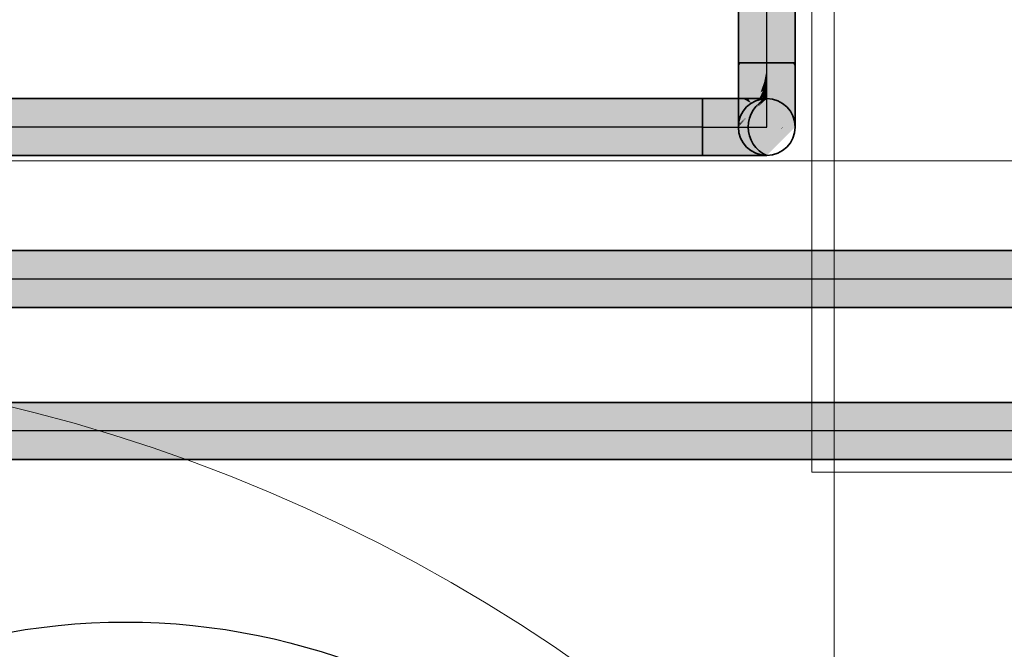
# Model space of a CAD drawing. Extents: x -459 to 541, y -543 to 550.
# Tile 392 of 577: x 36 to 47, y 368 to 375. Entities that reach past the tile are written whole.
import ezdxf
from ezdxf.lldxf.tags import DXFTag

# ---------------------------------------------------------------- set-up
doc = ezdxf.new("R2010")
doc.units = 0
doc.layers.get('0').update_dxf_attribs({"lineweight": 35})
for name, color, linetype, lineweight in [('5_UG-BESTAND', 7, 'Continuous', 25), ('5_UG-NEU', 7, 'Continuous', 25), ('5_UG-TEXT-MASS', 7, 'Continuous', 25), ('5_UG-TÜRSTEMPEL', 7, 'Continuous', 25)]:
    doc.layers.add(name, color=color, linetype=linetype, lineweight=lineweight)
for name, color, linetype, lineweight, true_color in [('Rohrleitung', 1, 'Continuous', 35, 0xff0000), ('Rohrleitung-Shading', 1, 'Continuous', 35, 0xff0000), ('SERVICESPACE', 2, 'PHANTOM', 18, 0xffff00)]:
    doc.layers.add(name, color=color, linetype=linetype, lineweight=lineweight, true_color=true_color)
tags = doc.linetypes.add('PHANTOM', pattern=[2.5, 1.25, -0.25, 0.25, -0.25, 0.25, -0.25]).pattern_tags.tags
tags[14:15] = [DXFTag(74, 4), DXFTag(75, 0), DXFTag(340, '0'), DXFTag(46, 1.0), DXFTag(50, 0.0), DXFTag(44, 0.0), DXFTag(45, 0.0)]
tags[12:13] = [DXFTag(74, 4), DXFTag(75, 0), DXFTag(340, '0'), DXFTag(46, 1.0), DXFTag(50, 0.0), DXFTag(44, 0.0), DXFTag(45, 0.0)]
tags[10:11] = [DXFTag(74, 4), DXFTag(75, 0), DXFTag(340, '0'), DXFTag(46, 1.0), DXFTag(50, 0.0), DXFTag(44, 0.0), DXFTag(45, 0.0)]
tags[8:9] = [DXFTag(74, 4), DXFTag(75, 0), DXFTag(340, '0'), DXFTag(46, 1.0), DXFTag(50, 0.0), DXFTag(44, 0.0), DXFTag(45, 0.0)]
tags[6:7] = [DXFTag(74, 4), DXFTag(75, 0), DXFTag(340, '0'), DXFTag(46, 1.0), DXFTag(50, 0.0), DXFTag(44, 0.0), DXFTag(45, 0.0)]
tags[4:5] = [DXFTag(74, 4), DXFTag(75, 0), DXFTag(340, '0'), DXFTag(46, 1.0), DXFTag(50, 0.0), DXFTag(44, 0.0), DXFTag(45, 0.0)]
tags = doc.linetypes.add('STRICHPUNKT2', pattern=[12.7, 6.35, -3.175, 0, -3.175]).pattern_tags.tags
tags[10:11] = [DXFTag(74, 4), DXFTag(75, 0), DXFTag(340, '0'), DXFTag(46, 0.0), DXFTag(50, 0.0), DXFTag(44, 0.0), DXFTag(45, 0.0)]
tags[8:9] = [DXFTag(74, 4), DXFTag(75, 0), DXFTag(340, '0'), DXFTag(46, 0.0), DXFTag(50, 0.0), DXFTag(44, 0.0), DXFTag(45, 0.0)]
tags[6:7] = [DXFTag(74, 4), DXFTag(75, 0), DXFTag(340, '0'), DXFTag(46, 0.0), DXFTag(50, 0.0), DXFTag(44, 0.0), DXFTag(45, 0.0)]
tags[4:5] = [DXFTag(74, 4), DXFTag(75, 0), DXFTag(340, '0'), DXFTag(46, 0.0), DXFTag(50, 0.0), DXFTag(44, 0.0), DXFTag(45, 0.0)]
tags = doc.linetypes.add('STRICHPUNKT2_S5', pattern=[0.01, 0.008, -0.001, 0, -0.001]).pattern_tags.tags
tags[10:11] = [DXFTag(74, 4), DXFTag(75, 0), DXFTag(340, '0'), DXFTag(46, 1.0), DXFTag(50, 0.0), DXFTag(44, 0.0), DXFTag(45, 0.0)]
tags[8:9] = [DXFTag(74, 4), DXFTag(75, 0), DXFTag(340, '0'), DXFTag(46, 1.0), DXFTag(50, 0.0), DXFTag(44, 0.0), DXFTag(45, 0.0)]
tags[6:7] = [DXFTag(74, 4), DXFTag(75, 0), DXFTag(340, '0'), DXFTag(46, 1.0), DXFTag(50, 0.0), DXFTag(44, 0.0), DXFTag(45, 0.0)]
tags[4:5] = [DXFTag(74, 4), DXFTag(75, 0), DXFTag(340, '0'), DXFTag(46, 1.0), DXFTag(50, 0.0), DXFTag(44, 0.0), DXFTag(45, 0.0)]

# ---------------------------------------------------------------- blocks, each defined once
blk = doc.blocks.new('Shading-A07ALAMZ1N', base_point=(44.437, 379.741))
at = {"layer": 'Rohrleitung-Shading', "color": 12, "true_color": 0xd90000}
for points in [[(44.537, 383.847), (44.537, 384.754), (44.2, 383.891), (44.2, 384.754)], [(44.874, 383.891), (44.874, 384.754), (44.537, 383.847), (44.537, 384.754)], [(44.2, 381.891), (44.537, 381.847), (44.2, 383.891), (44.537, 383.847)], [(44.537, 381.847), (44.874, 381.891), (44.537, 383.847), (44.874, 383.891)], [(44.437, 379.741), (44.537, 381.847), (44.2, 379.71), (44.2, 381.891)], [(44.537, 379.754), (44.537, 381.847), (44.437, 379.741)], [(44.874, 379.193), (44.874, 381.891), (44.648, 379.287), (44.537, 381.847)], [(44.648, 379.287), (44.537, 381.847), (44.537, 379.333)], [(44.2, 379.193), (44.415, 379.283), (44.2, 379.71), (44.437, 379.741)], [(44.415, 379.283), (44.537, 379.333), (44.437, 379.741), (44.537, 379.754)], [(44.384, 378.614), (44.415, 379.283), (44.2, 378.473), (44.2, 379.193)], [(44.384, 378.614), (44.537, 378.732), (44.415, 379.283), (44.537, 379.333)], [(44.537, 378.732), (44.677, 378.624), (44.537, 379.333), (44.648, 379.287)], [(44.874, 378.473), (44.874, 379.193), (44.677, 378.624), (44.648, 379.287)], [(44.537, 377.721), (44.537, 378.732), (44.329, 377.45), (44.384, 378.614)], [(44.537, 377.721), (44.727, 377.473), (44.537, 378.732), (44.677, 378.624)], [(44.2, 378.473), (44.2, 377.282), (44.384, 378.614), (44.329, 377.45)], [(44.677, 378.624), (44.727, 377.473), (44.874, 378.473), (44.874, 377.282)], [(44.329, 377.45), (44.537, 375.472), (44.537, 377.721)], [(44.537, 375.472), (44.846, 374.723), (44.537, 377.721), (44.727, 377.473)], [(44.2, 377.282), (44.2, 374.723), (44.329, 377.45)], [(44.329, 377.45), (44.2, 374.723), (44.537, 375.472), (44.227, 374.723)], [(44.727, 377.473), (44.846, 374.723), (44.874, 377.282), (44.874, 374.723)], [(44.227, 374.723), (44.537, 374.723), (44.537, 375.472)], [(44.537, 374.723), (44.846, 374.723), (44.537, 375.472)]]:
    blk.add_solid(points, dxfattribs=at)
blk = doc.blocks.new('Shading-A07ALAN31N', base_point=(44.2, 374.723))
at = {"layer": 'Rohrleitung-Shading', "color": 12, "true_color": 0xd90000}
for points in [[(44.2, 374.723), (44.2, 374.674), (44.227, 374.723)], [(44.537, 374.723), (44.2, 374.674), (44.529, 374.612), (44.2, 374.527)], [(44.2, 374.674), (44.537, 374.723), (44.227, 374.723)], [(44.537, 374.723), (44.529, 374.612), (44.537, 374.614)], [(44.549, 374.722), (44.537, 374.723), (44.874, 374.527), (44.537, 374.614)], [(44.545, 374.723), (44.537, 374.723), (44.549, 374.722)], [(44.846, 374.723), (44.545, 374.723), (44.874, 374.674), (44.549, 374.722)], [(44.874, 374.674), (44.549, 374.722), (44.874, 374.564)], [(44.549, 374.722), (44.874, 374.527), (44.874, 374.564)], [(44.874, 374.674), (44.874, 374.723), (44.846, 374.723)]]:
    blk.add_solid(points, dxfattribs=at)
at = {"layer": 'Rohrleitung-Shading', "color": 12, "true_color": 0xd30000}
for points in [[(44.2, 374.527), (44.2, 374.343), (44.529, 374.612), (44.506, 374.497)], [(44.529, 374.612), (44.506, 374.497), (44.537, 374.614), (44.522, 374.504)], [(44.522, 374.504), (44.537, 374.512), (44.537, 374.614)], [(44.537, 374.512), (44.874, 374.343), (44.537, 374.614), (44.874, 374.527)]]:
    blk.add_solid(points, dxfattribs=at)
at = {"layer": 'Rohrleitung-Shading', "color": 12, "true_color": 0xc70000}
for points in [[(44.2, 374.343), (44.2, 374.186), (44.506, 374.497), (44.464, 374.373)], [(44.506, 374.497), (44.464, 374.373), (44.522, 374.504), (44.49, 374.391)], [(44.522, 374.504), (44.49, 374.391), (44.537, 374.512), (44.522, 374.414)], [(44.522, 374.414), (44.537, 374.424), (44.537, 374.512)], [(44.537, 374.424), (44.874, 374.186), (44.537, 374.512), (44.874, 374.343)]]:
    blk.add_solid(points, dxfattribs=at)
at = {"layer": 'Rohrleitung-Shading', "color": 12, "true_color": 0xb60000}
for points in [[(44.2, 374.186), (44.2, 374.065), (44.464, 374.373), (44.396, 374.235)], [(44.464, 374.373), (44.396, 374.235), (44.49, 374.391), (44.435, 374.27)], [(44.49, 374.391), (44.435, 374.27), (44.522, 374.414), (44.49, 374.316)], [(44.522, 374.414), (44.49, 374.316), (44.537, 374.424), (44.522, 374.344)], [(44.522, 374.344), (44.537, 374.357), (44.537, 374.424)], [(44.537, 374.357), (44.874, 374.065), (44.537, 374.424), (44.874, 374.186)]]:
    blk.add_solid(points, dxfattribs=at)
at = {"layer": 'Rohrleitung-Shading', "color": 14, "true_color": 0xa20000}
for points in [[(44.522, 374.344), (44.49, 374.27), (44.537, 374.357), (44.522, 374.3)], [(44.522, 374.3), (44.537, 374.315), (44.537, 374.357)], [(44.537, 374.315), (44.874, 373.989), (44.537, 374.357), (44.874, 374.065)], [(44.2, 374.065), (44.2, 373.989), (44.396, 374.235), (44.287, 374.074)], [(44.396, 374.235), (44.287, 374.074), (44.435, 374.27), (44.349, 374.134)], [(44.435, 374.27), (44.349, 374.134), (44.49, 374.316), (44.435, 374.217)], [(44.49, 374.316), (44.435, 374.217), (44.522, 374.344), (44.49, 374.27)]]:
    blk.add_solid(points, dxfattribs=at)
at = {"layer": 'Rohrleitung-Shading', "color": 16, "true_color": 0x8b0000}
for points in [[(44.349, 374.113), (44.435, 374.199), (44.413, 374.19), (44.482, 374.26)], [(44.435, 374.217), (44.413, 374.19), (44.49, 374.27), (44.482, 374.26)], [(44.482, 374.26), (44.435, 374.199), (44.52, 374.298), (44.49, 374.254)], [(44.49, 374.27), (44.482, 374.26), (44.522, 374.3), (44.52, 374.298)], [(44.52, 374.298), (44.49, 374.254), (44.537, 374.315), (44.522, 374.286)], [(44.52, 374.298), (44.537, 374.315), (44.522, 374.3)], [(44.522, 374.286), (44.537, 374.3), (44.537, 374.315)], [(44.537, 374.3), (44.874, 373.963), (44.537, 374.315), (44.874, 373.989)], [(44.287, 374.074), (44.2, 373.975), (44.349, 374.134), (44.292, 374.068)], [(44.413, 374.19), (44.292, 374.068), (44.349, 374.113), (44.212, 373.976)], [(44.349, 374.134), (44.292, 374.068), (44.435, 374.217), (44.413, 374.19)], [(44.2, 373.989), (44.2, 373.975), (44.287, 374.074)], [(44.292, 374.068), (44.2, 373.975), (44.212, 373.976), (44.2, 373.963)]]:
    blk.add_solid(points, dxfattribs=at)
blk = doc.blocks.new('Shading-A07ALANJ1N', base_point=(44.511, 374.3))
at = {"layer": 'Rohrleitung-Shading', "color": 12, "true_color": 0xd90000}
for points in [[(43.777, 374.3), (43.777, 373.963), (43.973, 374.3), (44.06, 373.963)], [(43.777, 373.963), (43.777, 373.626), (44.06, 373.963), (43.973, 373.626)]]:
    blk.add_solid(points, dxfattribs=at)
at = {"layer": 'Rohrleitung-Shading', "color": 12, "true_color": 0xd30000}
for points in [[(43.973, 374.3), (44.06, 373.963), (44.157, 374.3), (44.325, 373.963)], [(44.06, 373.963), (43.973, 373.626), (44.325, 373.963), (44.157, 373.626)]]:
    blk.add_solid(points, dxfattribs=at)
at = {"layer": 'Rohrleitung-Shading', "color": 12, "true_color": 0xc70000}
for points in [[(44.253, 374.3), (44.157, 374.3), (44.552, 373.963), (44.325, 373.963)], [(44.314, 374.3), (44.253, 374.3), (44.353, 374.245)], [(44.253, 374.3), (44.552, 373.963), (44.353, 374.245)], [(44.325, 373.963), (44.157, 373.626), (44.552, 373.963), (44.314, 373.626)]]:
    blk.add_solid(points, dxfattribs=at)
at = {"layer": 'Rohrleitung-Shading', "color": 12, "true_color": 0xb60000}
for points in [[(44.435, 374.3), (44.314, 374.3), (44.715, 373.977), (44.353, 374.245)], [(44.353, 374.245), (44.552, 373.963), (44.715, 373.977), (44.727, 373.963)], [(44.727, 373.963), (44.552, 373.963), (44.346, 373.626), (44.314, 373.626)], [(44.727, 373.963), (44.346, 373.626), (44.706, 373.94)], [(44.346, 373.626), (44.435, 373.626), (44.706, 373.94)]]:
    blk.add_solid(points, dxfattribs=at)
at = {"layer": 'Rohrleitung-Shading', "color": 14, "true_color": 0xa20000}
for points in [[(44.511, 374.3), (44.435, 374.3), (44.73, 373.963), (44.715, 373.977)], [(44.511, 374.3), (44.73, 373.963), (44.836, 373.963)], [(44.836, 373.963), (44.435, 373.626), (44.511, 373.626)], [(44.836, 373.963), (44.73, 373.963), (44.435, 373.626), (44.706, 373.94)], [(44.73, 373.963), (44.727, 373.963), (44.706, 373.94)], [(44.715, 373.977), (44.727, 373.963), (44.73, 373.963)]]:
    blk.add_solid(points, dxfattribs=at)
at = {"layer": 'Rohrleitung-Shading', "color": 16, "true_color": 0x8b0000}
for points in [[(44.511, 374.3), (44.836, 373.963), (44.537, 374.3), (44.874, 373.963)], [(44.836, 373.963), (44.511, 373.626), (44.874, 373.963), (44.537, 373.626)]]:
    blk.add_solid(points, dxfattribs=at)
blk = doc.blocks.new('Shading-A07ALANR1N', base_point=(13.715, 373.963))
at = {"layer": 'Rohrleitung-Shading', "color": 12, "true_color": 0xd90000}
for points in [[(13.715, 373.963), (43.777, 373.963), (12.404, 374.3), (43.777, 374.3)], [(13.446, 373.626), (43.777, 373.626), (13.715, 373.963), (43.777, 373.963)]]:
    blk.add_solid(points, dxfattribs=at)
blk = doc.blocks.new('Shading-A07ALANT1N', base_point=(62.769, 372.5))
at = {"layer": 'Rohrleitung-Shading', "color": 12, "true_color": 0xd90000}
for points in [[(62.769, 372.5), (15.186, 372.5), (62.801, 372.451)], [(62.801, 372.451), (15.186, 372.5), (62.991, 372.163), (16.498, 372.163)], [(16.498, 372.163), (16.228, 371.826), (63.102, 372.088), (63.102, 371.826)], [(16.498, 372.163), (63.102, 372.088), (62.991, 372.163)]]:
    blk.add_solid(points, dxfattribs=at)
blk = doc.blocks.new('Shading-A07ALANV1N', base_point=(17.969, 370.7))
at = {"layer": 'Rohrleitung-Shading', "color": 12, "true_color": 0xd90000}
for points in [[(17.969, 370.7), (19.166, 370.393), (64.199, 370.363), (19.378, 370.363)], [(17.969, 370.7), (64.199, 370.363), (64.199, 370.7)], [(19.247, 370.322), (19.011, 370.026), (64.199, 370.363), (64.199, 370.026)], [(19.247, 370.322), (64.199, 370.363), (19.378, 370.363)]]:
    blk.add_solid(points, dxfattribs=at)
blk = doc.blocks.new('Referenz-A07ALAR41N', base_point=(-170.808, 0))
at = {"layer": '5_UG-BESTAND', "color": 0, "linetype": 'STRICHPUNKT2_S5', "lineweight": 13, "ltscale": 0.13}
blk.add_line((45.338, 323.748), (45.338, 386.977), dxfattribs=at)
at = {"layer": '5_UG-NEU', "color": 0, "lineweight": 13}
blk.add_ellipse((30.83, 351.183), major_axis=(20.034, 0.096), ratio=1, start_param=0, end_param=1.564261, dxfattribs=at)
at = {"layer": '5_UG-TEXT-MASS', "color": 0, "lineweight": 13}
blk.add_line((30.664, 373.564), (92.447, 373.564), dxfattribs=at)
at = {"layer": '5_UG-TÜRSTEMPEL', "color": 0, "lineweight": -2}
blk.add_circle((36.934, 360.299), 7.8, dxfattribs=at)
blk = doc.blocks.new('Stahlrohr nach DIN 2448-A07ALBRY1N', base_point=(44.2, 374.723))
at = {"color": 0, "linetype": 'ByBlock', "lineweight": -2, "ltscale": 0.35}
for p, q in [((44.2, 384.754), (44.2, 374.723)), ((44.397, 384.754), (44.2, 384.754)), ((44.676, 384.754), (44.397, 384.754)), ((44.874, 384.754), (44.676, 384.754)), ((44.874, 374.723), (44.874, 384.754)), ((44.397, 374.723), (44.2, 374.723)), ((44.676, 374.723), (44.397, 374.723)), ((44.874, 374.723), (44.676, 374.723))]:
    blk.add_line(p, q, dxfattribs=at)
at = {"color": 0, "linetype": 'STRICHPUNKT2', "lineweight": 25, "ltscale": 0.25}
blk.add_line((44.537, 374.723), (44.537, 384.754), dxfattribs=at)
blk = doc.blocks.new('Stahlrohr nach DIN 2448-A07ALBS01N', base_point=(-85.055, 373.626))
at = {"color": 0, "linetype": 'ByBlock', "lineweight": -2, "ltscale": 0.35}
for p, q in [((43.777, 374.3), (-85.055, 374.3)), ((43.777, 374.3), (43.777, 374.103)), ((43.777, 374.103), (43.777, 373.824)), ((43.777, 373.824), (43.777, 373.626)), ((-85.055, 373.626), (43.777, 373.626))]:
    blk.add_line(p, q, dxfattribs=at)
at = {"color": 0, "linetype": 'STRICHPUNKT2', "lineweight": 25, "ltscale": 0.25}
blk.add_line((43.777, 373.963), (-85.055, 373.963), dxfattribs=at)
blk = doc.blocks.new('Stahlrohr nach DIN 2448-A07ALBS41N', base_point=(-83.255, 371.826))
at = {"color": 0, "linetype": 'ByBlock', "lineweight": -2, "ltscale": 0.35}
for p, q in [((63.102, 372.5), (-83.255, 372.5)), ((-83.255, 371.826), (63.102, 371.826))]:
    blk.add_line(p, q, dxfattribs=at)
at = {"color": 0, "linetype": 'STRICHPUNKT2', "lineweight": 25, "ltscale": 0.25}
blk.add_line((-83.255, 372.163), (63.102, 372.163), dxfattribs=at)
blk = doc.blocks.new('Stahlrohr nach DIN 2448-A07ALBS81N', base_point=(-81.455, 370.026))
at = {"color": 0, "linetype": 'ByBlock', "lineweight": -2, "ltscale": 0.35}
for p, q in [((64.199, 370.7), (-81.455, 370.7)), ((-81.455, 370.026), (64.199, 370.026))]:
    blk.add_line(p, q, dxfattribs=at)
at = {"color": 0, "linetype": 'STRICHPUNKT2', "lineweight": 25, "ltscale": 0.25}
blk.add_line((64.199, 370.363), (-81.455, 370.363), dxfattribs=at)
blk = doc.blocks.new('Rohrbogen-A07ALBVU1N', base_point=(43.777, 373.626))
at = {"color": 0, "linetype": 'ByBlock', "lineweight": -2, "ltscale": 0.35}
for p, q in [((43.777, 374.3), (43.777, 373.626)), ((43.777, 374.3), (43.973, 374.3)), ((43.973, 374.3), (44.157, 374.3)), ((44.157, 374.3), (44.314, 374.3)), ((44.314, 374.3), (44.435, 374.3)), ((44.435, 374.3), (44.511, 374.3)), ((44.511, 374.3), (44.537, 374.3)), ((43.777, 373.626), (43.973, 373.626)), ((43.973, 373.626), (44.157, 373.626)), ((44.157, 373.626), (44.314, 373.626)), ((44.314, 373.626), (44.435, 373.626)), ((44.435, 373.626), (44.511, 373.626)), ((44.511, 373.626), (44.537, 373.626))]:
    blk.add_line(p, q, dxfattribs=at)
at = {"color": 0, "linetype": 'STRICHPUNKT2', "lineweight": 25, "ltscale": 0.25}
blk.add_line((43.777, 373.963), (44.537, 373.963), dxfattribs=at)
at = {"color": 0, "linetype": 'ByBlock', "lineweight": -2, "ltscale": 0.35}
blk.add_circle((44.537, 373.963), 0.337, dxfattribs=at)
at = {"color": 0, "lineweight": -2}
blk.add_ellipse((44.686, 373.963), major_axis=(-0.15, 0.337), ratio=1, start_param=0, end_param=2.305501, dxfattribs=at)
blk = doc.blocks.new('Rohrbogen-A07ALBVW1N', base_point=(44.2, 373.626))
at = {"color": 0, "linetype": 'ByBlock', "lineweight": -2, "ltscale": 0.35}
for p, q in [((44.2, 374.723), (44.874, 374.723)), ((44.2, 374.527), (44.2, 374.723)), ((44.874, 374.527), (44.874, 374.723)), ((44.2, 374.343), (44.2, 374.527)), ((44.874, 374.343), (44.874, 374.527)), ((44.2, 374.186), (44.2, 374.343)), ((44.874, 374.186), (44.874, 374.343)), ((44.2, 374.065), (44.2, 374.186)), ((44.874, 374.065), (44.874, 374.186)), ((44.2, 373.989), (44.2, 374.065)), ((44.874, 373.989), (44.874, 374.065)), ((44.2, 373.963), (44.2, 373.989)), ((44.874, 373.963), (44.874, 373.989))]:
    blk.add_line(p, q, dxfattribs=at)
at = {"color": 0, "linetype": 'STRICHPUNKT2', "lineweight": 25, "ltscale": 0.25}
blk.add_line((44.537, 373.963), (44.537, 374.723), dxfattribs=at)
at = {"color": 0, "linetype": 'ByBlock', "lineweight": -2, "ltscale": 0.35}
blk.add_circle((44.537, 373.963), 0.337, dxfattribs=at)
blk = doc.blocks.new('Stahlrohr nach DIN 2448-A07ALBVY1N', base_point=(44.2, 373.626))
at = {"color": 0, "linetype": 'STRICHPUNKT2', "lineweight": 25, "ltscale": 0.25}
blk.add_line((44.537, 373.963), (44.537, 373.963), dxfattribs=at)
at = {"color": 0, "linetype": 'ByBlock', "lineweight": -2, "ltscale": 0.35}
blk.add_circle((44.537, 373.963), 0.337, dxfattribs=at)
at = {"color": 0, "lineweight": -2}
blk.add_ellipse((44.686, 373.963), major_axis=(-0.15, 0.337), ratio=1, start_param=0, end_param=2.305501, dxfattribs=at)

msp = doc.modelspace()

# ---------------------------------------------------------------- linework, layer by layer
at = {"layer": 'SERVICESPACE', "ltscale": 0.18}
for p, q in [((45.071, 369.874), (45.071, 387.019)), ((45.071, 387.019), (45.071, 369.874)), ((45.071, 369.874), (63.077, 369.874)), ((45.071, 369.874), (45.071, 369.874))]:
    msp.add_line(p, q, dxfattribs=at)

# ---------------------------------------------------------------- block references
at = {"color": 251, "lineweight": 25, "ltscale": 0.25, "true_color": 0x585858}
msp.add_blockref('Referenz-A07ALAR41N', (-170.808, 0), dxfattribs=at)
at = {"layer": 'Rohrleitung'}
for name, p in [('Shading-A07ALAMZ1N', (44.437, 379.741)), ('Shading-A07ALAN31N', (44.2, 374.723)), ('Shading-A07ALANR1N', (13.715, 373.963)), ('Shading-A07ALANJ1N', (44.511, 374.3)), ('Shading-A07ALANT1N', (62.769, 372.5)), ('Shading-A07ALANV1N', (17.969, 370.7))]:
    msp.add_blockref(name, p, dxfattribs=at)
at = {"layer": 'Rohrleitung', "ltscale": 0.35}
for name, p in [('Stahlrohr nach DIN 2448-A07ALBRY1N', (44.2, 374.723)), ('Rohrbogen-A07ALBVW1N', (44.2, 373.626)), ('Stahlrohr nach DIN 2448-A07ALBS01N', (-85.055, 373.626)), ('Rohrbogen-A07ALBVU1N', (43.777, 373.626)), ('Stahlrohr nach DIN 2448-A07ALBVY1N', (44.2, 373.626)), ('Stahlrohr nach DIN 2448-A07ALBS41N', (-83.255, 371.826)), ('Stahlrohr nach DIN 2448-A07ALBS81N', (-81.455, 370.026))]:
    msp.add_blockref(name, p, dxfattribs=at)

doc.saveas('drawing.dxf')
